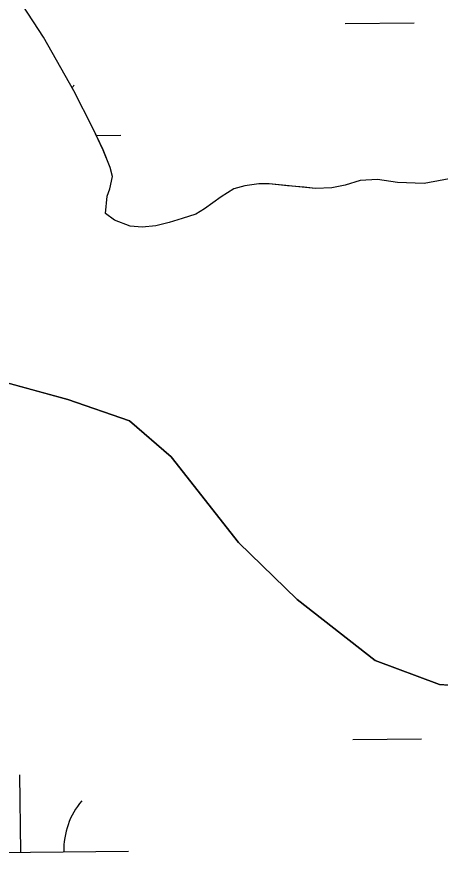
# Model space of a CAD drawing. Extents: x 3734862 to 3772949, y 391520 to 417239.
# Drawn here: x 3751723.9 to 3751920.4, y 413618.8 to 414007.5 of the extents above; entities that cross this region are included whole.
import ezdxf

# ---------------------------------------------------------------- set-up
doc = ezdxf.new("R2010")
doc.units = 0
doc.layers.add('V-TOPO-SHOR', color=7, linetype='Continuous')
doc.layers.add('V-WETL-SWMP', color=7, linetype='Continuous')

msp = doc.modelspace()

# ---------------------------------------------------------------- linework, layer by layer
at = {"layer": 'V-TOPO-SHOR'}
for points in [[(3751767.13, 413927.47), (3751768.26, 413933.32), (3751767.26, 413937.4), (3751763.9, 413945.56), (3751759.16, 413955.64), (3751750.29, 413973.1), (3751736.31, 413997.92), (3751726.68, 414012.66)], [(3751956.04, 413938.03), (3751912.89, 413929.97), (3751900.62, 413930.48), (3751891.27, 413931.78), (3751883.29, 413931.34), (3751876.3, 413929.15), (3751870.08, 413927.94), (3751862.49, 413927.7), (3751857.23, 413928.25), (3751849.45, 413928.98), (3751841.07, 413929.9), (3751836.21, 413929.87), (3751829.79, 413928.85), (3751824.54, 413927.46), (3751818.73, 413923.72), (3751810.98, 413918.22), (3751806.91, 413915.67), (3751800.69, 413913.68), (3751794.67, 413911.89), (3751788.45, 413910.29), (3751782.04, 413909.67), (3751776.58, 413910.22), (3751769.17, 413912.89), (3751765.06, 413915.98), (3751765.79, 413924.16), (3751767.13, 413927.47)], [(3752055.5, 413716.5), (3752051.65, 413705.51), (3752048.15, 413700.78), (3752037.61, 413695.23), (3752025.45, 413697.89), (3752018.75, 413702.94), (3752012.07, 413706.42), (3751999.15, 413705.95), (3751986.63, 413702.34), (3751944.76, 413695.41), (3751920.06, 413697.21), (3751890.21, 413708.38), (3751853.99, 413736.75), (3751826.78, 413763.22), (3751795.58, 413802.98), (3751776.27, 413819.7), (3751747.61, 413829.7), (3751712.28, 413839.27)]]:
    msp.add_lwpolyline(points, dxfattribs=at)
at = {"layer": 'V-WETL-SWMP'}
for p, q in [((3751876.25, 414004.33), (3751908.25, 414004.67)), ((3751760.7, 413952.37), (3751772.2, 413952.49)), ((3751712.28, 413839.27), (3751747.61, 413829.7)), ((3751747.61, 413829.7), (3751776.27, 413819.7)), ((3751776.27, 413819.7), (3751795.58, 413802.98)), ((3751795.58, 413802.98), (3751826.78, 413763.22)), ((3751826.78, 413763.22), (3751853.99, 413736.75)), ((3751853.99, 413736.75), (3751890.21, 413708.38)), ((3751890.21, 413708.38), (3751920.06, 413697.21)), ((3751920.06, 413697.21), (3751944.76, 413695.41)), ((3751879.76, 413671.68), (3751911.76, 413672.02)), ((3751725.72, 413619.31), (3751725.34, 413655.3)), ((3751675.72, 413618.78), (3751775.71, 413619.83))]:
    msp.add_line(p, q, dxfattribs=at)
msp.add_lwpolyline([(3751956.04, 413938.03), (3751912.89, 413929.97), (3751900.62, 413930.48), (3751891.27, 413931.78), (3751883.29, 413931.34), (3751876.3, 413929.15), (3751870.08, 413927.94), (3751862.49, 413927.7), (3751841.07, 413929.9), (3751836.21, 413929.87), (3751829.79, 413928.85), (3751824.54, 413927.46), (3751818.73, 413923.72), (3751810.98, 413918.22), (3751806.91, 413915.67), (3751800.69, 413913.68), (3751794.67, 413911.89), (3751788.45, 413910.29), (3751782.03, 413909.67), (3751776.58, 413910.22), (3751769.17, 413912.89), (3751765.06, 413915.98), (3751765.79, 413924.16), (3751767.13, 413927.48), (3751768.26, 413933.32), (3751767.26, 413937.4), (3751763.9, 413945.55), (3751759.16, 413955.65), (3751750.29, 413973.1), (3751736.31, 413997.93), (3751726.68, 414012.66)], dxfattribs=at)
for centre, end in [((3751777.44, 413953.02), 142.4328), ((3751780.95, 413620.36), 181.377)]:
    msp.add_arc(centre, 35.25, 139.8334, end, dxfattribs=at)

doc.saveas('drawing.dxf')
